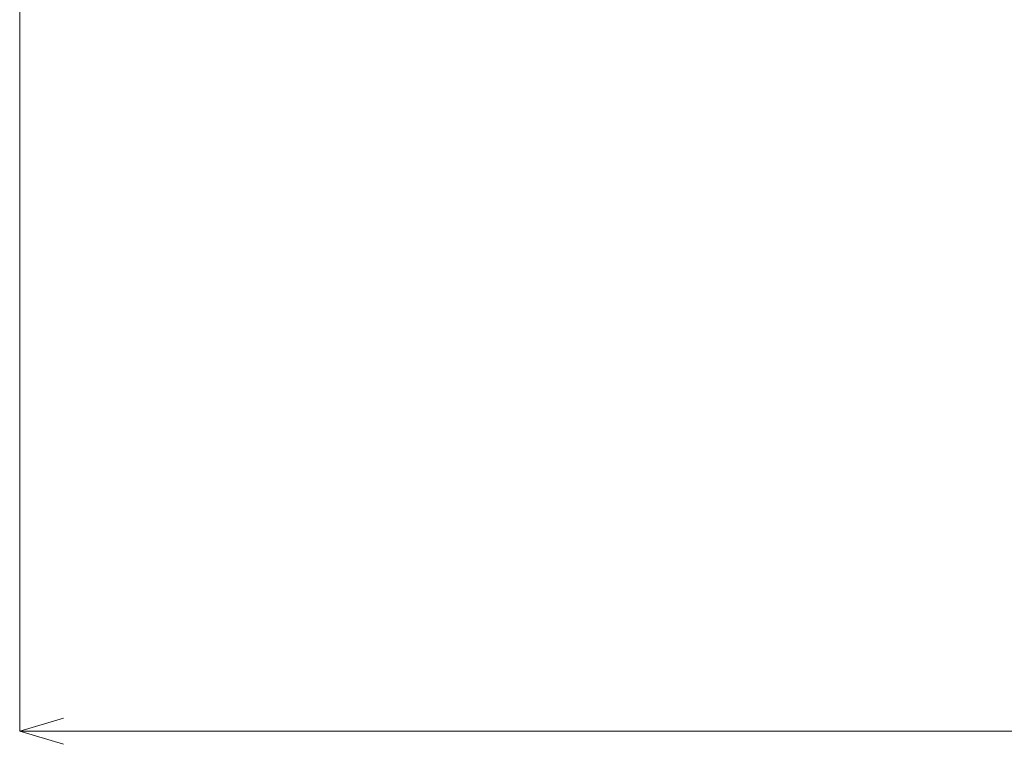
# Model space of a CAD drawing. Header units: millimetres. Extents: x -1970 to 61924, y -58230 to 6847.
# Tile 431 of 656: x -850 to 2526, y -2545 to -62. Entities that reach past the tile are written whole.
import ezdxf

# ---------------------------------------------------------------- set-up
doc = ezdxf.new("R2010")
doc.units = ezdxf.units.MM
doc.layers.add('COTAS_P', color=1, linetype='Continuous', lineweight=0)
doc.dimstyles.new('R19_100', dxfattribs={"dimtxt": 250, "dimasz": 150, "dimexe": 150, "dimexo": 80, "dimgap": 100, "dimtad": 1, "dimtih": 1, "dimtoh": 1, "dimdsep": 46, "dimcen": 0.09, "dimadec": 0, "dimazin": 0, "dimtfac": 1, "dimtdec": 4, "dimtofl": 0, "dimtmove": 0, "dimatfit": 3, "dimfxl": 1, "dimtolj": 1, "dimtzin": 0, "dimarcsym": 0})

# ---------------------------------------------------------------- blocks, each defined once
blk = doc.blocks.new('DIM_R26_28')
at = {"layer": 'COTAS_P'}
for p, q in [((-850, 0), (-850, -2500)), ((61924.1, 0), (61924.1, -2500)), ((-850, -2500), (-700, -2455)), ((61924.1, -2500), (61774.1, -2455)), ((-850, -2500), (61924.1, -2500)), ((-850, -2500), (-700, -2545)), ((61924.1, -2500), (61774.1, -2545))]:
    blk.add_line(p, q, dxfattribs=at)
blk.add_text('62774.13 P', height=250, dxfattribs=at).set_placement((30537.1, -2400))

msp = doc.modelspace()

# ---------------------------------------------------------------- dimensions: what is measured, and where the dimension line sits
at = {"layer": 'COTAS_P'}
dim = msp.add_aligned_dim(p1=(-850, 0), p2=(61924.134, 0), distance=-2500, text='<> P', dimstyle='R19_100', dxfattribs=at)
dim.commit()
dim.dimension.update_dxf_attribs({"geometry": 'DIM_R26_28', "text_midpoint": (30537.067, -2500)})

doc.saveas('drawing.dxf')
